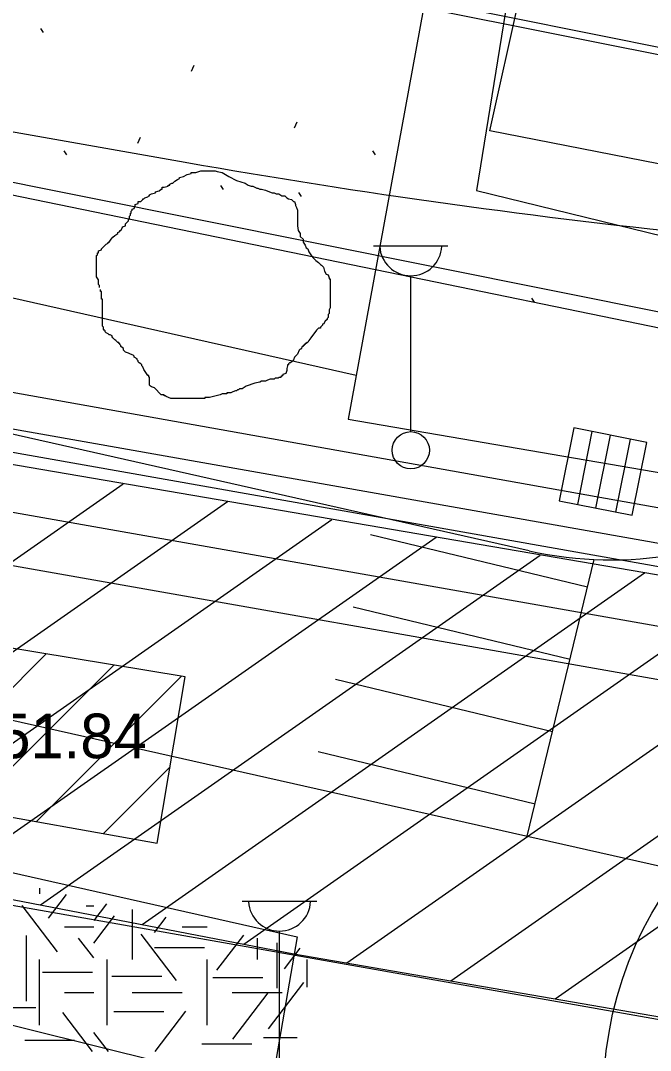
# Model space of a CAD drawing. Extents: x 419101 to 420177, y 4451541 to 4452254.
# Drawn here: x 419677.11 to 419694.04, y 4451907.76 to 4451935.45 of the extents above; entities that cross this region are included whole.
import ezdxf

# ---------------------------------------------------------------- set-up
doc = ezdxf.new("R2010")
doc.units = 0
for name, color, linetype in [('1_PLAN_ONAMA_SINIRI', 7, 'Continuous'), ('2_KADASTRO', 7, 'Continuous'), ('3_HALİHAZIR', 7, 'Continuous'), ('Level 10', 7, 'Continuous'), ('Level 28', 7, 'Continuous'), ('Level 3', 7, 'Continuous'), ('Level 41', 7, 'Continuous'), ('Level 53', 7, 'Continuous'), ('Level 57', 7, 'Continuous'), ('Level 60', 7, 'Continuous'), ('Level 62', 7, 'Continuous')]:
    doc.layers.add(name, color=color, linetype=linetype)

msp = doc.modelspace()

# ---------------------------------------------------------------- linework, layer by layer
at = {"layer": '1_PLAN_ONAMA_SINIRI'}
msp.add_lwpolyline([(419584.187, 4451948.843), (419681.536, 4451931.643)], dxfattribs=at)
msp.add_arc((419715.603, 4452124.457), 195.8, 259.98037, 264.20064, dxfattribs=at)
at = {"layer": '2_KADASTRO'}
for points in [[(419621.193, 4451949.157), (419634.331, 4452007.12), (419634.362, 4452007.254), (419700.896, 4452017.498), (419711.084, 4452019.067), (419700.128, 4451968.364), (419703.203, 4451967.824), (419695.419, 4451934.291), (419680.246, 4451937.33)], [(419619.172, 4451899.794), (419621.024, 4451915.322), (419621.341, 4451917.985), (419621.837, 4451922.14), (419637.166, 4451918.324), (419680.932, 4451907.431), (419743.741, 4451893.072), (419755.716, 4451891.108), (419744.449, 4451835.057), (419741.585, 4451835.476), (419748.828, 4451874.587), (419747.609, 4451874.824), (419694.6, 4451885.13), (419691.339, 4451885.764), (419687.729, 4451886.465), (419623.249, 4451899.001)]]:
    msp.add_lwpolyline(points, close=True, dxfattribs=at)
at = {"layer": '3_HALİHAZIR'}
for p, q in [((419686.601, 4451929.395), (419688.601, 4451929.395)), ((419687.601, 4451924.395), (419687.601, 4451928.588)), ((419691.984, 4451924.497), (419691.593, 4451922.536)), ((419691.984, 4451924.497), (419691.593, 4451922.536)), ((419693.946, 4451924.107), (419691.984, 4451924.497)), ((419693.946, 4451924.107), (419691.984, 4451924.497)), ((419692.088, 4451922.437), (419692.479, 4451924.399)), ((419692.574, 4451922.341), (419692.965, 4451924.302)), ((419693.111, 4451922.234), (419693.502, 4451924.195)), ((419693.555, 4451922.145), (419693.946, 4451924.107)), ((419693.555, 4451922.145), (419693.946, 4451924.107)), ((419691.593, 4451922.536), (419693.555, 4451922.145)), ((419691.593, 4451922.536), (419693.555, 4451922.145)), ((419675.48, 4451916.096), (419677.8, 4451918.417)), ((419675.737, 4451914.232), (419679.621, 4451918.116)), ((419677.538, 4451913.911), (419681.442, 4451917.816)), ((419679.338, 4451913.591), (419681.13, 4451915.382)), ((419683.073, 4451911.773), (419685.073, 4451911.773)), ((419684.073, 4451906.773), (419684.073, 4451910.966))]:
    msp.add_line(p, q, dxfattribs=at)
for points in [[(419675.642, 4451931.358), (419700.798, 4451926.313)], [(419675.46, 4451914.282), (419680.787, 4451913.333), (419681.535, 4451917.801), (419675.508, 4451918.795)]]:
    msp.add_lwpolyline(points, dxfattribs=at)
msp.add_circle((419687.601, 4451923.895), 0.5, dxfattribs=at)
for centre in [(419687.601, 4451929.425), (419684.073, 4451911.803)]:
    msp.add_arc(centre, 0.837, 183.298, 356.9072, dxfattribs=at)
msp.add_ellipse((419702.821, 4451906.507), major_axis=(-0.793, 10.012), ratio=0.999697, dxfattribs=at)
at = {"layer": 'Level 10'}
for p, q in [((419689.726, 4451932.484), (419698.044, 4451970.032)), ((419820.281, 4451906.85), (419689.726, 4451932.484))]:
    msp.add_line(p, q, dxfattribs=at)
at = {"layer": 'Level 28'}
msp.add_line((419695.465, 4451934.488), (419687.981, 4451935.987), dxfattribs=at)
at = {"layer": 'Level 3'}
for points in [[(419679.234, 4451928.271), (419679.234, 4451928.297), (419679.234, 4451928.322), (419679.208, 4451928.348), (419679.208, 4451928.374), (419679.208, 4451928.4), (419679.208, 4451928.426), (419679.208, 4451928.452), (419679.208, 4451928.478), (419679.156, 4451928.556), (419679.156, 4451928.634), (419679.156, 4451928.66), (419679.156, 4451928.738), (419679.156, 4451928.816), (419679.156, 4451928.842), (419679.156, 4451928.868), (419679.156, 4451928.894), (419679.156, 4451928.92), (419679.156, 4451928.946), (419679.156, 4451928.972), (419679.156, 4451928.998), (419679.156, 4451929.024), (419679.156, 4451929.05), (419679.156, 4451929.128), (419679.182, 4451929.153), (419679.182, 4451929.179), (419679.182, 4451929.205), (419679.208, 4451929.205), (419679.208, 4451929.231), (419679.208, 4451929.257), (419679.286, 4451929.283), (419679.286, 4451929.309), (419679.364, 4451929.387), (419679.416, 4451929.439), (419679.467, 4451929.465), (419679.467, 4451929.491), (419679.493, 4451929.491), (419679.545, 4451929.569), (419679.597, 4451929.621), (419679.649, 4451929.673), (419679.727, 4451929.725), (419679.727, 4451929.751), (419679.779, 4451929.777), (419679.779, 4451929.803), (419679.805, 4451929.803), (419679.857, 4451929.881), (419679.857, 4451929.907), (419679.934, 4451929.933), (419679.934, 4451929.958), (419679.934, 4451929.984), (419679.986, 4451930.036), (419680.012, 4451930.062), (419680.012, 4451930.088), (419680.038, 4451930.114), (419680.038, 4451930.14), (419680.038, 4451930.166), (419680.038, 4451930.192), (419680.064, 4451930.218), (419680.064, 4451930.244), (419680.064, 4451930.27), (419680.09, 4451930.27), (419680.09, 4451930.296), (419680.09, 4451930.322), (419680.116, 4451930.348), (419680.116, 4451930.374), (419680.168, 4451930.4), (419680.194, 4451930.478), (419680.194, 4451930.504), (419680.272, 4451930.53), (419680.272, 4451930.556), (419680.272, 4451930.582), (419680.349, 4451930.582), (419680.401, 4451930.634), (419680.401, 4451930.66), (419680.427, 4451930.66), (419680.453, 4451930.686), (419680.531, 4451930.712), (419680.557, 4451930.738), (419680.583, 4451930.738), (419680.583, 4451930.764), (419680.635, 4451930.789), (419680.739, 4451930.815), (419680.739, 4451930.841), (419680.842, 4451930.867), (419680.894, 4451930.919), (419680.92, 4451930.919), (419680.92, 4451930.945), (419680.92, 4451930.971), (419680.972, 4451930.971), (419681.076, 4451930.997), (419681.076, 4451931.023), (419681.102, 4451931.023), (419681.128, 4451931.023), (419681.128, 4451931.049), (419681.18, 4451931.075), (419681.206, 4451931.075), (419681.257, 4451931.127), (419681.335, 4451931.179), (419681.387, 4451931.205), (419681.387, 4451931.231), (419681.491, 4451931.257)], [(419681.491, 4451931.257), (419681.595, 4451931.309), (419681.698, 4451931.335), (419681.698, 4451931.361), (419681.724, 4451931.361), (419681.75, 4451931.361), (419681.828, 4451931.361), (419681.958, 4451931.413), (419682.062, 4451931.413), (419682.139, 4451931.413), (419682.191, 4451931.413), (419682.269, 4451931.413), (419682.321, 4451931.413), (419682.347, 4451931.413), (419682.399, 4451931.387), (419682.529, 4451931.361), (419682.71, 4451931.257), (419682.918, 4451931.153), (419683.151, 4451931.075), (419683.229, 4451931.023), (419683.307, 4451930.997), (419683.359, 4451930.997), (419683.411, 4451930.971), (419683.462, 4451930.945), (419683.488, 4451930.945), (419683.54, 4451930.919), (419683.592, 4451930.919), (419683.696, 4451930.893), (419683.8, 4451930.841), (419683.877, 4451930.815), (419683.929, 4451930.815), (419683.981, 4451930.789), (419684.033, 4451930.789), (419684.059, 4451930.789), (419684.137, 4451930.738), (419684.215, 4451930.738), (419684.267, 4451930.686), (419684.318, 4451930.66), (419684.396, 4451930.634), (419684.448, 4451930.582), (419684.474, 4451930.582), (419684.5, 4451930.504), (419684.5, 4451930.478), (419684.526, 4451930.426), (419684.552, 4451930.348), (419684.552, 4451930.322), (419684.552, 4451930.244), (419684.552, 4451930.192), (419684.552, 4451930.114), (419684.552, 4451930.088), (419684.552, 4451930.01), (419684.552, 4451929.933), (419684.578, 4451929.803), (419684.63, 4451929.725), (419684.63, 4451929.647), (419684.708, 4451929.569), (419684.708, 4451929.491), (419684.759, 4451929.413), (419684.785, 4451929.335), (419684.837, 4451929.309), (419684.863, 4451929.231), (419684.915, 4451929.153), (419684.967, 4451929.076), (419685.045, 4451928.998), (419685.123, 4451928.946), (419685.174, 4451928.894), (419685.2, 4451928.868), (419685.252, 4451928.816), (419685.278, 4451928.712), (419685.33, 4451928.634), (419685.382, 4451928.608), (419685.408, 4451928.53), (419685.408, 4451928.504), (419685.434, 4451928.504), (419685.434, 4451928.478), (419685.434, 4451928.452), (419685.434, 4451928.4), (419685.434, 4451928.297), (419685.434, 4451928.245), (419685.434, 4451928.167), (419685.434, 4451928.089), (419685.434, 4451928.011), (419685.434, 4451927.933), (419685.434, 4451927.855), (419685.434, 4451927.803), (419685.434, 4451927.725), (419685.408, 4451927.673), (419685.408, 4451927.569), (419685.382, 4451927.543), (419685.382, 4451927.466), (419685.356, 4451927.44), (419685.356, 4451927.414), (419685.304, 4451927.362), (419685.252, 4451927.284), (419685.226, 4451927.284), (419685.226, 4451927.258), (419685.2, 4451927.232), (419685.174, 4451927.206), (419685.174, 4451927.18), (419685.149, 4451927.18), (419685.123, 4451927.18)], [(419679.312, 4451927.444), (419679.312, 4451927.466), (419679.312, 4451927.491), (419679.312, 4451927.517), (419679.312, 4451927.543), (419679.312, 4451927.569), (419679.312, 4451927.595), (419679.312, 4451927.621), (419679.312, 4451927.647), (419679.312, 4451927.673), (419679.312, 4451927.699), (419679.312, 4451927.725), (419679.312, 4451927.751), (419679.312, 4451927.777), (419679.312, 4451927.803), (419679.312, 4451927.829), (419679.312, 4451927.907), (419679.312, 4451927.933), (419679.312, 4451927.959), (419679.286, 4451927.959), (419679.286, 4451927.985), (419679.286, 4451928.011), (419679.286, 4451928.037), (419679.286, 4451928.063), (419679.286, 4451928.089), (419679.286, 4451928.115), (419679.286, 4451928.141), (419679.286, 4451928.167), (419679.26, 4451928.167), (419679.26, 4451928.193), (419679.26, 4451928.219)], [(419681.18, 4451925.284), (419681.154, 4451925.284), (419681.024, 4451925.336), (419680.998, 4451925.362), (419680.972, 4451925.362), (419680.972, 4451925.388), (419680.894, 4451925.388), (419680.842, 4451925.44), (419680.765, 4451925.518), (419680.713, 4451925.57), (419680.635, 4451925.596), (419680.609, 4451925.622), (419680.583, 4451925.648), (419680.583, 4451925.674), (419680.583, 4451925.752), (419680.583, 4451925.83), (419680.583, 4451925.855), (419680.557, 4451925.881), (419680.557, 4451925.907), (419680.531, 4451925.907), (419680.479, 4451925.985), (419680.427, 4451926.063), (419680.401, 4451926.141), (419680.375, 4451926.167), (419680.375, 4451926.193), (419680.349, 4451926.219), (419680.298, 4451926.245), (419680.272, 4451926.271), (419680.272, 4451926.297), (419680.246, 4451926.323), (419680.246, 4451926.349), (419680.168, 4451926.401), (419680.168, 4451926.427), (419680.142, 4451926.453), (419680.064, 4451926.479), (419680.012, 4451926.505), (419679.934, 4451926.531), (419679.908, 4451926.557), (419679.883, 4451926.583), (419679.883, 4451926.609), (419679.883, 4451926.635), (419679.805, 4451926.686), (419679.805, 4451926.712), (419679.779, 4451926.738), (419679.779, 4451926.764), (419679.753, 4451926.764), (419679.753, 4451926.79), (419679.727, 4451926.79), (419679.701, 4451926.816), (419679.675, 4451926.842), (419679.649, 4451926.868), (419679.623, 4451926.894), (419679.597, 4451926.92), (419679.571, 4451926.946), (419679.571, 4451926.972), (419679.519, 4451926.998), (419679.493, 4451926.998), (419679.467, 4451927.024), (419679.416, 4451927.05), (419679.39, 4451927.076), (419679.39, 4451927.102), (419679.364, 4451927.128), (419679.338, 4451927.154), (419679.338, 4451927.18), (419679.338, 4451927.206), (419679.312, 4451927.232), (419679.312, 4451927.258), (419679.312, 4451927.284), (419679.312, 4451927.362), (419679.312, 4451927.414), (419679.312, 4451927.44), (419679.312, 4451927.444)], [(419679.312, 4451927.444), (419679.312, 4451927.444)], [(419685.123, 4451927.18), (419685.071, 4451927.128), (419684.915, 4451926.92), (419684.863, 4451926.842), (419684.837, 4451926.79), (419684.811, 4451926.79), (419684.785, 4451926.764), (419684.759, 4451926.764), (419684.759, 4451926.738), (419684.733, 4451926.738), (419684.733, 4451926.712), (419684.708, 4451926.712), (419684.708, 4451926.686), (419684.682, 4451926.686), (419684.656, 4451926.609), (419684.63, 4451926.609), (419684.604, 4451926.583), (419684.552, 4451926.479), (419684.474, 4451926.401), (419684.448, 4451926.323), (419684.418, 4451926.293)], [(419684.418, 4451926.293), (419684.37, 4451926.245), (419684.344, 4451926.245), (419684.318, 4451926.219), (419684.318, 4451926.193), (419684.292, 4451926.193), (419684.292, 4451926.167), (419684.267, 4451926.089), (419684.267, 4451926.037), (419684.241, 4451925.959), (419684.163, 4451925.933), (419684.163, 4451925.907), (419684.137, 4451925.907), (419684.137, 4451925.881), (419684.111, 4451925.881), (419684.111, 4451925.855), (419684.085, 4451925.855), (419684.059, 4451925.855), (419684.033, 4451925.83), (419684.007, 4451925.83), (419683.981, 4451925.83), (419683.955, 4451925.83), (419683.929, 4451925.804), (419683.903, 4451925.804), (419683.877, 4451925.804), (419683.851, 4451925.804), (419683.826, 4451925.804), (419683.748, 4451925.778), (419683.696, 4451925.752), (419683.618, 4451925.752), (419683.592, 4451925.752), (419683.54, 4451925.726), (419683.411, 4451925.7), (419683.177, 4451925.622), (419683.073, 4451925.544), (419682.995, 4451925.544), (419682.97, 4451925.518), (419682.944, 4451925.518), (419682.918, 4451925.492), (419682.892, 4451925.492), (419682.814, 4451925.466), (419682.762, 4451925.44), (419682.736, 4451925.44), (419682.71, 4451925.44), (419682.684, 4451925.44), (419682.658, 4451925.44), (419682.658, 4451925.414), (419682.632, 4451925.414), (419682.606, 4451925.414), (419682.529, 4451925.414), (419682.477, 4451925.388), (419682.373, 4451925.362), (419682.295, 4451925.336), (419682.191, 4451925.31), (419682.139, 4451925.31), (419682.113, 4451925.31), (419682.088, 4451925.31), (419682.062, 4451925.31), (419682.062, 4451925.284), (419682.036, 4451925.284), (419682.01, 4451925.284), (419681.984, 4451925.284), (419681.958, 4451925.284), (419681.932, 4451925.284), (419681.906, 4451925.284), (419681.88, 4451925.284), (419681.854, 4451925.284), (419681.828, 4451925.284), (419681.75, 4451925.284), (419681.698, 4451925.284), (419681.621, 4451925.284), (419681.569, 4451925.284), (419681.543, 4451925.284), (419681.517, 4451925.284), (419681.465, 4451925.284), (419681.387, 4451925.284), (419681.361, 4451925.284), (419681.309, 4451925.284), (419681.283, 4451925.284), (419681.231, 4451925.284), (419681.206, 4451925.284), (419681.18, 4451925.284)]]:
    msp.add_lwpolyline(points, dxfattribs=at)
at = {"layer": 'Level 41'}
for p, q in [((419677.647, 4451935.237), (419677.717, 4451935.13)), ((419681.703, 4451934.093), (419681.775, 4451934.253)), ((419684.475, 4451932.563), (419684.545, 4451932.723)), ((419680.265, 4451932.155), (419680.336, 4451932.315)), ((419678.277, 4451931.947), (419678.348, 4451931.841)), ((419686.57, 4451931.947), (419686.641, 4451931.841)), ((419682.485, 4451931.018), (419682.556, 4451930.911)), ((419684.584, 4451930.826), (419684.655, 4451930.719)), ((419690.845, 4451927.988), (419690.916, 4451927.881)), ((419677.621, 4451912.117), (419677.621, 4451911.967)), ((419677.621, 4451912.117), (419677.621, 4451911.967)), ((419677.867, 4451911.315), (419678.35, 4451911.95)), ((419678.106, 4451910.403), (419677.157, 4451911.652)), ((419678.876, 4451911.643), (419679.08, 4451911.643)), ((419679.09, 4451911.246), (419679.436, 4451911.701)), ((419680.113, 4451911.545), (419680.113, 4451910.2)), ((419679.08, 4451910.637), (419679.639, 4451911.373)), ((419680.715, 4451910.929), (419681.024, 4451911.336)), ((419678.292, 4451911.083), (419679.08, 4451911.083)), ((419681.456, 4451911.083), (419682.128, 4451911.083)), ((419677.267, 4451910.845), (419677.267, 4451909.077)), ((419679.08, 4451910.243), (419678.674, 4451910.777)), ((419681.3, 4451909.632), (419680.351, 4451910.882)), ((419682.392, 4451909.913), (419683.11, 4451910.858)), ((419683.471, 4451910.775), (419683.471, 4451910.2)), ((419680.71, 4451910.523), (419682.053, 4451910.523)), ((419684.003, 4451910.653), (419684.003, 4451909.427)), ((419684.203, 4451909.949), (419684.629, 4451910.509)), ((419677.621, 4451908.432), (419677.621, 4451910.2)), ((419679.442, 4451908.432), (419679.442, 4451910.2)), ((419682.128, 4451908.432), (419682.128, 4451910.2)), ((419684.814, 4451909.454), (419684.814, 4451910.2)), ((419677.703, 4451909.857), (419679.046, 4451909.857)), ((419679.565, 4451909.751), (419680.908, 4451909.751)), ((419682.282, 4451909.717), (419683.625, 4451909.717)), ((419683.778, 4451908.335), (419684.727, 4451909.585)), ((419678.292, 4451909.316), (419679.08, 4451909.316)), ((419680.113, 4451909.316), (419681.456, 4451909.316)), ((419682.799, 4451909.316), (419684.142, 4451909.316)), ((419682.818, 4451908.056), (419683.767, 4451909.305)), ((419676.185, 4451908.909), (419677.528, 4451908.909)), ((419679.051, 4451907.723), (419678.249, 4451908.779)), ((419679.619, 4451908.805), (419680.961, 4451908.805)), ((419680.727, 4451907.723), (419681.556, 4451908.814)), ((419679.474, 4451907.723), (419679.08, 4451908.241)), ((419677.224, 4451908.035), (419678.567, 4451908.035)), ((419681.989, 4451907.929), (419683.332, 4451907.929)), ((419683.641, 4451908.104), (419684.549, 4451908.104))]:
    msp.add_line(p, q, dxfattribs=at)
at = {"layer": 'Level 53'}
for p, q in [((419771.234, 4451907.789), (419627.822, 4451933.129)), ((419627.722, 4451932.529), (419771.144, 4451907.189)), ((419771.564, 4451905.499), (419627.442, 4451930.959)), ((419630.202, 4451929.049), (419748.373, 4451908.169)), ((419666.718, 4451913.783), (419679.874, 4451922.995)), ((419669.451, 4451913.255), (419682.676, 4451922.515)), ((419672.184, 4451912.727), (419685.478, 4451922.036)), ((419674.917, 4451912.199), (419688.28, 4451921.556)), ((419677.65, 4451911.671), (419691.082, 4451921.077)), ((419680.383, 4451911.143), (419693.884, 4451920.597)), ((419683.116, 4451910.616), (419696.686, 4451920.117)), ((419685.882, 4451910.111), (419699.488, 4451919.638)), ((419688.68, 4451909.628), (419702.29, 4451919.158)), ((419691.478, 4451909.146), (419705.092, 4451918.679))]:
    msp.add_line(p, q, dxfattribs=at)
for points in [[(419747.403, 4451914.173), (419747.403, 4451913.294), (419746.354, 4451911.616), (419629.899, 4451931.549), (419631.158, 4451934.697), (419612.273, 4451938.054), (419609.335, 4451921.268), (419628.22, 4451917.281), (419629.059, 4451921.058), (419684.454, 4451910.357), (419745.305, 4451899.865), (419745.095, 4451897.347), (419785.173, 4451892.101), (419787.481, 4451905.95), (419788.11, 4451908.258), (419757.7, 4451913.118)], [(419628.542, 4451920.739), (419637.312, 4451919.009), (419646.082, 4451917.309), (419654.872, 4451915.649), (419663.662, 4451914.029), (419672.452, 4451912.449), (419673.882, 4451912.189), (419714.263, 4451905.059), (419719.083, 4451904.209), (419723.903, 4451903.369), (419728.723, 4451902.549), (419733.553, 4451901.759), (419733.953, 4451901.689), (419738.783, 4451900.939), (419743.613, 4451900.229), (419747.173, 4451899.729)]]:
    msp.add_lwpolyline(points, dxfattribs=at)
at = {"layer": 'Level 57'}
msp.add_line((419619.337, 4451942.603), (419686.656, 4451928.754), dxfattribs=at)
at = {"layer": 'Level 60'}
for points in [[(419704.295, 4452024.999), (419685.918, 4451924.728), (419757.765, 4451912.394), (419752.832, 4451966.973), (419758.999, 4451998.734), (419751.598, 4451999.351), (419749.131, 4452033.579), (419704.295, 4452024.999)], [(419686.134, 4451925.906), (419617.267, 4451941.431), (419628.297, 4451991.434)], [(419692.467, 4451950.034), (419689.363, 4451930.883), (419700.244, 4451928.221)], [(419736.199, 4451916.096), (419727.581, 4451916.385), (419665.797, 4451927.432), (419645.961, 4451931.238), (419632.165, 4451936.013), (419610.72, 4451939.692)]]:
    msp.add_lwpolyline(points, dxfattribs=at)
at = {"layer": 'Level 62'}
for p, q in [((419690.78, 4451921.191), (419610.621, 4451939.283)), ((419608.862, 4451931.992), (419697.858, 4451911.906)), ((419686.656, 4451928.754), (419720.411, 4451921.81)), ((419686.519, 4451921.628), (419692.351, 4451920.218)), ((419686.519, 4451921.628), (419692.351, 4451920.218)), ((419686.519, 4451921.628), (419692.351, 4451920.218)), ((419690.731, 4451913.514), (419692.53, 4451920.956)), ((419690.731, 4451913.514), (419692.53, 4451920.956)), ((419690.731, 4451913.514), (419692.53, 4451920.956)), ((419686.05, 4451919.684), (419691.882, 4451918.274)), ((419686.05, 4451919.684), (419691.882, 4451918.274)), ((419686.05, 4451919.684), (419691.882, 4451918.274)), ((419685.58, 4451917.74), (419691.412, 4451916.33)), ((419685.58, 4451917.74), (419691.412, 4451916.33)), ((419685.58, 4451917.74), (419691.412, 4451916.33)), ((419685.11, 4451915.796), (419690.942, 4451914.386)), ((419685.11, 4451915.796), (419690.942, 4451914.386)), ((419685.11, 4451915.796), (419690.942, 4451914.386))]:
    msp.add_line(p, q, dxfattribs=at)
msp.add_lwpolyline([(419607.923, 4451928.103), (419684.545, 4451910.811), (419682.417, 4451898.447), (419678.972, 4451896.105), (419622.731, 4451907.868), (419604.232, 4451912.19)], dxfattribs=at)
msp.add_arc((419692.98, 4451930.946), 10, 257.2887, 303.1777, dxfattribs=at)

# ---------------------------------------------------------------- texts
at = {"layer": '3_HALİHAZIR'}
msp.add_text('151.84 ', height=1.2, dxfattribs=at).set_placement((419675.595, 4451915.613))

doc.saveas('drawing.dxf')
